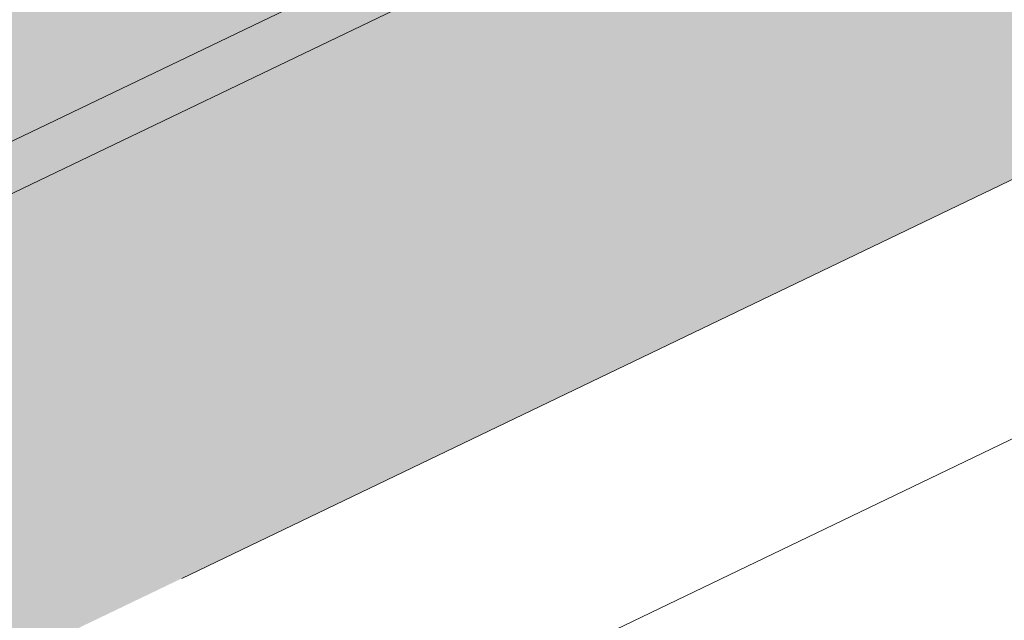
# Model space of a CAD drawing. Header units: metres. Extents: x 163628 to 167676, y 402708 to 405373.
# Tile 316 of 656: x 166357.024 to 166357.867, y 404353.905 to 404354.419. Entities that reach past the tile are written whole.
import ezdxf

# ---------------------------------------------------------------- set-up
doc = ezdxf.new("R2010")
doc.units = ezdxf.units.M
doc.linetypes.add('X-CA190022.004-UO-DWM_Snelfietsroute$0$VH-OPSLUITBAND_150X250', pattern=[24, 16, -2, 4, -2])
doc.layers.add('X-CA190022.004-UO-ARC_Arcering$0$N-WE-VH-VERHARDING-FIETSSTRAAT_GRIJS-A', color=251, linetype='Continuous', lineweight=0, transparency=0.5)
doc.layers.add('X-CA190022.004-UO-ARC_Arcering$0$N-WE-VH-VERHARDING-FIETSSTRAAT_ROOD-A', color=13, linetype='Continuous', lineweight=0, transparency=0.5)
for name, color, linetype, lineweight in [('X-CA190022.004-UO-BGT_Ondergrond$0$GE_314_WGDRijbaanLokaleweg_Vlak_GEM', 253, 'Continuous', 9), ('X-CA190022.004-UO-BGT_Ondergrond$0$GE_479_BTDGroenvoorziening_grasenkruida_GEM', 253, 'Continuous', 9), ('X-CA190022.004-UO-DWM_Snelfietsroute$0$N-WE-VH-KANTOPSLUITING_ACHTERKANTBAND-G', 7, 'Continuous', 18), ('X-CA190022.004-UO-DWM_Snelfietsroute$0$N-WE-VH-KANTOPSLUITING_OPSLUITBAND_200X250-G', 7, 'X-CA190022.004-UO-DWM_Snelfietsroute$0$VH-OPSLUITBAND_150X250', 18), ('X-CA190022.004-UO-DWM_Snelfietsroute$0$N-WE-VH-VERHARDING-G', 7, 'Continuous', 18)]:
    doc.layers.add(name, color=color, linetype=linetype, lineweight=lineweight)

msp = doc.modelspace()

# ---------------------------------------------------------------- hatches: boundary and pattern name
at = {"layer": 'X-CA190022.004-UO-ARC_Arcering$0$N-WE-VH-VERHARDING-FIETSSTRAAT_GRIJS-A'}
h = msp.add_hatch(color=256, dxfattribs=at)
h.dxf.hatch_style = 1
h.paths.add_polyline_path([(166375.98421, 404363.4227), (166371.47698, 404361.25825), (166366.96974, 404359.0938), (166362.46251, 404356.92935), (166357.95528, 404354.7649), (166353.44804, 404352.60045), (166349.02122, 404350.47461), (166349.19438, 404350.11403), (166353.6212, 404352.23987), (166358.12843, 404354.40432), (166362.63567, 404356.56877), (166367.1429, 404358.73322), (166371.65013, 404360.89767), (166376.15737, 404363.06212), (166380.6646, 404365.22657), (166381.67936, 404365.71388), (166385.17184, 404367.39102), (166389.67907, 404369.55547), (166394.1863, 404371.71992), (166394.95353, 404372.08836), (166394.78037, 404372.44893), (166394.01315, 404372.0805), (166389.50591, 404369.91605), (166384.99868, 404367.7516), (166381.50621, 404366.07446), (166380.49145, 404365.58715)])
at = {"layer": 'X-CA190022.004-UO-ARC_Arcering$0$N-WE-VH-VERHARDING-FIETSSTRAAT_ROOD-A'}
h = msp.add_hatch(color=256, dxfattribs=at)
h.dxf.hatch_style = 1
h.paths.add_polyline_path([(166384.99868, 404367.7516), (166389.50591, 404369.91605), (166394.01315, 404372.0805), (166394.78037, 404372.44893), (166393.04881, 404376.05472), (166392.07379, 404375.5865), (166387.56656, 404373.42205), (166383.05933, 404371.2576), (166378.55209, 404369.09315), (166374.04486, 404366.9287), (166369.53763, 404364.76425), (166365.03039, 404362.5998), (166360.52316, 404360.43535), (166356.01593, 404358.2709), (166351.50869, 404356.10645), (166347.28966, 404354.0804), (166349.02122, 404350.47461), (166353.44804, 404352.60045), (166357.95528, 404354.7649), (166362.46251, 404356.92935), (166366.96974, 404359.0938), (166371.47698, 404361.25825), (166375.98421, 404363.4227), (166380.49145, 404365.58715), (166381.50621, 404366.07446)])

# ---------------------------------------------------------------- linework, layer by layer
at = {"layer": 'X-CA190022.004-UO-BGT_Ondergrond$0$GE_314_WGDRijbaanLokaleweg_Vlak_GEM', "flags": 128}
msp.add_lwpolyline([(166395.93, 404372.931), (166347.44, 404349.677), (166346.785, 404349.363), (166343.066, 404348.641)], dxfattribs=at)
at = {"layer": 'X-CA190022.004-UO-BGT_Ondergrond$0$GE_479_BTDGroenvoorziening_grasenkruida_GEM', "flags": 128}
msp.add_lwpolyline([(166347.44, 404349.677), (166395.93, 404372.931), (166396.473, 404373.191), (166397.512, 404374.011), (166399.016, 404373.577), (166400.074, 404373.506), (166401.718, 404374.067), (166403.307, 404375.13), (166404.339, 404376.166), (166404.857, 404377.393), (166405.425, 404377.532), (166406.172, 404377.889), (166407.485, 404378.518), (166446.798, 404397.341)], dxfattribs=at)
at = {"layer": 'X-CA190022.004-UO-DWM_Snelfietsroute$0$N-WE-VH-KANTOPSLUITING_ACHTERKANTBAND-G', "ltscale": 0.2, "flags": 128}
msp.add_lwpolyline([(166459.17723, 404402.70781), (166270.42324, 404312.06492)], dxfattribs=at)
at = {"layer": 'X-CA190022.004-UO-DWM_Snelfietsroute$0$N-WE-VH-KANTOPSLUITING_OPSLUITBAND_200X250-G', "ltscale": 0.1, "flags": 128}
msp.add_lwpolyline([(166515.19163, 404426.92401), (166514.49728, 404426.38883), (166513.58518, 404425.74872), (166513.49101, 404425.6864), (166512.63338, 404425.14919), (166511.65846, 404424.60138), (166510.88934, 404424.21298), (166478.78145, 404408.76866), (166478.15851, 404408.48183), (166477.11431, 404408.0564), (166476.70909, 404407.9091), (166476.03753, 404407.68589), (166474.95259, 404407.37886), (166474.5562, 404407.28268), (166465.83722, 404405.25883), (166465.21095, 404405.10693), (166464.31052, 404404.86537), (166463.41819, 404404.59843), (166462.53156, 404404.30536), (166462.40156, 404404.26), (166461.65864, 404403.98881), (166460.79204, 404403.64631), (166459.93596, 404403.27935), (166459.09193, 404402.88871), (166270.33529, 404312.24455), (166269.85752, 404312.00615), (166269.08486, 404311.58106), (166268.33609, 404311.11891), (166267.61136, 404310.61992), (166266.91185, 404310.08486), (166266.34197, 404309.60577), (166266.24425, 404309.51937), (166265.59915, 404308.9148), (166264.988, 404308.28177), (166264.40925, 404307.619), (166263.86434, 404306.92812), (166263.3526, 404306.20799), (166263.2099, 404305.99279), (166262.76669, 404305.33926), (166262.09999, 404304.44127), (166261.38831, 404303.57659), (166260.6343, 404302.74857), (166260.50676, 404302.62186)], dxfattribs=at)
at = {"layer": 'X-CA190022.004-UO-DWM_Snelfietsroute$0$N-WE-VH-VERHARDING-G', "flags": 128}
msp.add_lwpolyline([(166458.92108, 404403.2504), (166270.15941, 404312.60382)], dxfattribs=at)

doc.saveas('drawing.dxf')
